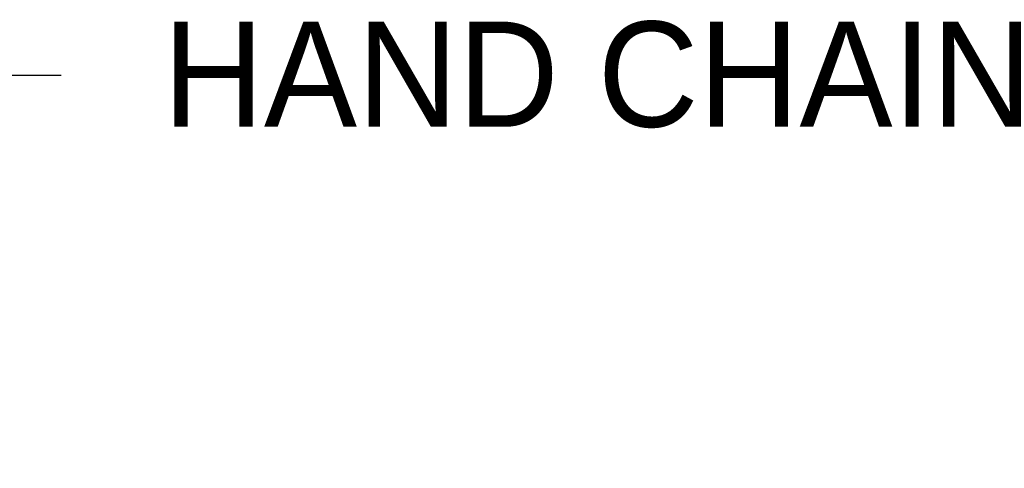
# Model space of a CAD drawing. Header units: inches. Extents: x 170 to 312, y 215 to 248.
# Tile 935 of 981: x 305.463 to 306.34, y 243.341 to 243.741. Entities that reach past the tile are written whole.
import ezdxf
from ezdxf import colors
from ezdxf.entities.mleader import LeaderData, LeaderLine
from ezdxf.math import Vec2, Vec3

# ---------------------------------------------------------------- set-up
doc = ezdxf.new("R2010")
doc.units = ezdxf.units.IN
doc.header["$LTSCALE"] = 0.25
doc.header["$MEASUREMENT"] = 0
doc.layers.add('ANNOTATIONS', color=1, linetype='Continuous')
doc.styles.add('ARIAL', font='arial.ttf', dxfattribs={"height": 0.09375})

msp = doc.modelspace()

# ---------------------------------------------------------------- leaders
at = {"layer": 'ANNOTATIONS'}
ml = msp.add_multileader_mtext('Standard', dxfattribs=at)
ml.set_content('HAND CHAIN', color=256, style='ARIAL')
ml.set_leader_properties()
ml.build(insert=Vec2(0, 0))
ml.multileader.update_dxf_attribs({"dogleg_length": 0.36, "arrow_head_size": 0.09375})
ctx = ml.context
ctx.base_point, ctx.char_height, ctx.arrow_head_size, ctx.landing_gap_size, ctx.plane_origin = Vec3(305.50027, 243.69133), 0.09375, 0.09375, 0.09, Vec3(304.71523, 243.2581)
notes = []
notes.append((ctx, [(0, (1, 1, 0), (305.40231, 243.69133), (1, 0), 0.09796, [(0, [(304.64246, 243.34103)], 0, [])])]))
ctx.mtext.insert, ctx.mtext.flow_direction = Vec3(305.59027, 243.73901), 5
for ctx, leaders in notes:
    for number, flags, end, landing, length, lines in leaders:
        leader = LeaderData()
        leader.index, (leader.has_last_leader_line, leader.has_dogleg_vector, leader.attachment_direction) = number, flags
        leader.last_leader_point, leader.dogleg_vector, leader.dogleg_length = Vec3(end), Vec3(landing), length
        for number, points, colour, breaks in lines:
            line = LeaderLine()
            line.index, line.vertices, line.color, line.breaks = number, Vec3.list(points), colors.encode_raw_color(colour), breaks
            leader.lines.append(line)
        ctx.leaders.append(leader)

doc.saveas('drawing.dxf')
